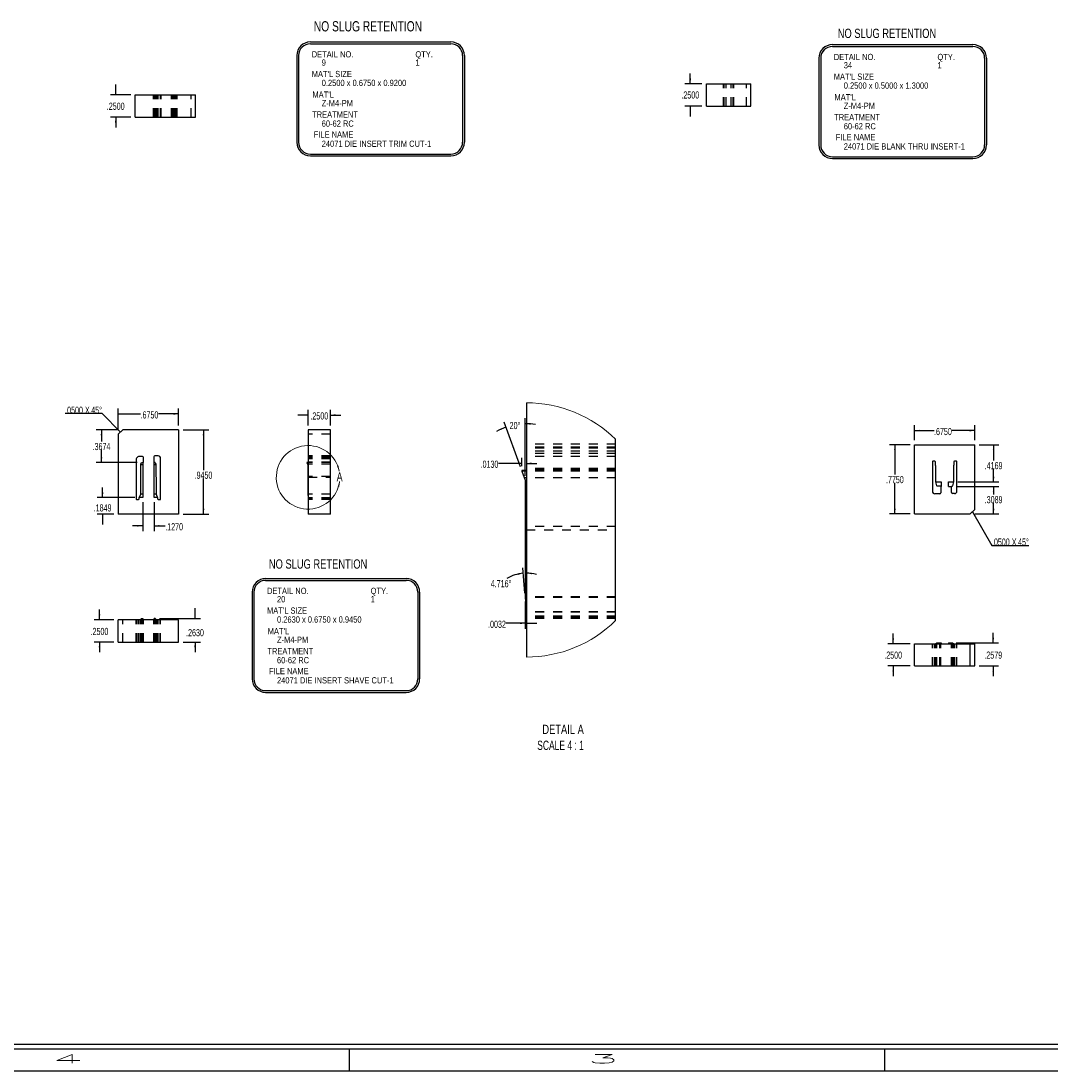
# Model space of a CAD drawing. Header units: inches. Extents: x 1880 to 2363, y -453 to -54.
# Tile 795 of 1056: x 2070 to 2082, y -156 to -144. Entities that reach past the tile are written whole.
import ezdxf

# ---------------------------------------------------------------- set-up
doc = ezdxf.new("R2010")
doc.units = ezdxf.units.IN
doc.header["$LTSCALE"] = 0.5
doc.header["$MEASUREMENT"] = 0
doc.linetypes.add('HIDDEN', pattern=[0.225, 0.15, -0.075])
for name, color, linetype in [('SID-M-D', 42, 'Continuous'), ('SID-M-H', 4, 'HIDDEN'), ('SID-M-M', 233, 'Continuous'), ('SID-M-S', 105, 'Continuous')]:
    doc.layers.add(name, color=color, linetype=linetype)
doc.styles.add('R', font='ROMAND.SHX')
doc.styles.add('SLDTEXTSTYLE0', font='TXT', dxfattribs={"width": 0.595745})
doc.styles.add('SLDTEXTSTYLE1', font='TXT', dxfattribs={"width": 0.744681})

# ---------------------------------------------------------------- blocks, each defined once
blk = doc.blocks.new('*U9')
at = {"layer": 'SID-M-S'}
for p, q in [((-34, -0.25), (0, -0.25)), ((-34, -0.3), (0, -0.3)), ((-17, -0.3), (-17, -0.55)), ((-11, -0.3), (-11, -0.55)), ((-34, -0.55), (0, -0.55))]:
    blk.add_line(p, q, dxfattribs=at)
at = {"layer": 'SID-M-D', "style": 'R', "width": 4}
for s, p in [('4', (-20.327, -0.464)), ('3', (-14.327, -0.464))]:
    blk.add_text(s, height=0.1, dxfattribs=at).set_placement(p)

msp = doc.modelspace()

# ---------------------------------------------------------------- linework, layer by layer
at = {"color": 7, "linetype": 'Continuous', "lineweight": 18}
for centre, radius, start, end in [((2075.93394, -149.93789), 1.42509, 45.435823, 90.000004), ((2073.48795, -149.34893), 0.35627, 11.234366, 352.751213), ((2075.93394, -149.93789), 1.42509, 269.999997, 314.56417)]:
    msp.add_arc(centre, radius, start, end, dxfattribs=at)
for points in [[(2073.83739, -149.27952), (2073.82968, -149.2193), (2073.81194, -149.22441)], [(2073.84137, -149.39388), (2073.81981, -149.45063), (2073.83786, -149.45449)]]:
    msp.add_solid(points, dxfattribs=at)
at = {"layer": 'SID-M-D'}
for p, q in [((2077.77064, -144.938), (2077.77064, -144.82261)), ((2071.33261, -145.06242), (2071.33261, -144.94704)), ((2077.90063, -144.938), (2077.71064, -144.938)), ((2071.5012, -145.06242), (2071.27261, -145.06242)), ((2077.90063, -145.188), (2077.71064, -145.188)), ((2077.77064, -145.188), (2077.77064, -145.30338)), ((2071.5012, -145.31242), (2071.27261, -145.31242)), ((2071.33261, -145.31242), (2071.33261, -145.42781)), ((2071.36155, -148.81636), (2071.36155, -148.57883)), ((2072.03655, -148.76636), (2072.03655, -148.57883)), ((2073.48795, -148.76636), (2073.48795, -148.59051)), ((2073.73795, -148.76636), (2073.73795, -148.59051)), ((2071.17913, -148.63394), (2070.76588, -148.63394)), ((2071.38655, -148.84136), (2071.17913, -148.63394)), ((2071.36155, -148.63883), (2071.61101, -148.63883)), ((2072.03655, -148.63883), (2071.81051, -148.63883)), ((2073.48795, -148.65051), (2073.37256, -148.65051)), ((2073.73795, -148.65051), (2073.85333, -148.65051)), ((2075.8664, -149.23135), (2075.68372, -148.72944)), ((2075.92095, -149.3312), (2075.92095, -148.68761)), ((2071.36155, -148.81636), (2071.11318, -148.81636)), ((2071.17318, -148.81636), (2071.17318, -148.9455)), ((2072.08655, -148.81636), (2072.37625, -148.81636)), ((2072.31625, -148.81636), (2072.31625, -149.26719)), ((2080.28296, -148.93414), (2080.28296, -148.76536)), ((2080.28296, -148.82536), (2080.50175, -148.82536)), ((2080.95796, -148.82536), (2080.70125, -148.82536)), ((2080.95796, -148.93414), (2080.95796, -148.76536)), ((2071.17318, -149.18372), (2071.17318, -149.04075)), ((2080.23296, -148.98414), (2080.00308, -148.98414)), ((2080.06308, -148.98414), (2080.06308, -149.31629)), ((2081.00796, -148.98414), (2081.22922, -148.98414)), ((2081.16922, -148.98414), (2081.16922, -149.15963)), ((2071.57242, -149.18372), (2071.11318, -149.18372)), ((2075.88194, -149.19194), (2075.62033, -149.19194)), ((2075.88194, -149.22403), (2075.88194, -149.13194)), ((2075.93394, -149.19194), (2076.04932, -149.19194)), ((2081.16922, -149.40107), (2081.16922, -149.25488)), ((2072.31625, -149.76136), (2072.31625, -149.36244)), ((2080.06308, -149.75914), (2080.06308, -149.41154)), ((2080.76883, -149.40107), (2081.22922, -149.40107)), ((2071.18577, -149.57642), (2071.18577, -149.46103)), ((2080.74946, -149.45028), (2081.22922, -149.45028)), ((2081.16922, -149.45028), (2081.16922, -149.54104)), ((2071.54661, -149.57642), (2071.12577, -149.57642)), ((2071.63555, -149.62642), (2071.63555, -149.9524)), ((2071.76255, -149.62642), (2071.76255, -149.9524)), ((2081.16922, -149.75914), (2081.16922, -149.63629)), ((2071.31155, -149.76136), (2071.12577, -149.76136)), ((2071.18577, -149.76136), (2071.18577, -149.87674)), ((2072.08655, -149.76136), (2072.37625, -149.76136)), ((2080.23296, -149.75914), (2080.00308, -149.75914)), ((2080.93296, -149.73414), (2081.15085, -150.11152)), ((2080.95796, -149.75914), (2081.22922, -149.75914)), ((2071.63555, -149.8924), (2071.52017, -149.8924)), ((2071.76255, -149.8924), (2071.88742, -149.8924)), ((2081.15085, -150.11152), (2081.5641, -150.11152)), ((2075.91728, -150.64592), (2075.89402, -150.36395)), ((2071.15089, -150.94447), (2071.15089, -150.82909)), ((2072.2212, -150.93147), (2072.2212, -150.81609)), ((2075.92095, -150.74036), (2075.92095, -151.045)), ((2071.31155, -150.94447), (2071.09089, -150.94447)), ((2071.82312, -150.93147), (2072.2812, -150.93147)), ((2075.92095, -150.985), (2075.70451, -150.985)), ((2075.93394, -150.985), (2076.04932, -150.985)), ((2081.16546, -151.20529), (2081.16546, -151.0899)), ((2071.31155, -151.19447), (2071.09089, -151.19447)), ((2071.15089, -151.19447), (2071.15089, -151.30986)), ((2072.08655, -151.19447), (2072.2812, -151.19447)), ((2072.2212, -151.19447), (2072.2212, -151.30986)), ((2080.0443, -151.21316), (2080.0443, -151.09778)), ((2080.74946, -151.20529), (2081.22546, -151.20529)), ((2080.23296, -151.21316), (2079.9843, -151.21316)), ((2080.23296, -151.46316), (2079.9843, -151.46316)), ((2080.0443, -151.46316), (2080.0443, -151.57855)), ((2081.00796, -151.46316), (2081.22546, -151.46316)), ((2081.16546, -151.46316), (2081.16546, -151.57855))]:
    msp.add_line(p, q, dxfattribs=at)
for centre, radius, start, end in [((2075.92095, -149.3812), 0.63359, 110, 120.397302), ((2075.92095, -149.3812), 0.63359, 79.602698, 90), ((2075.93394, -150.84784), 0.42553, 94.716221, 120.895309), ((2075.93394, -150.84784), 0.42553, 74.585383, 90)]:
    msp.add_arc(centre, radius, start, end, dxfattribs=at)
for points in [[(2077.77064, -144.938), (2077.77987, -144.878), (2077.76141, -144.878)], [(2071.33261, -145.06242), (2071.34184, -145.00242), (2071.32337, -145.00242)], [(2077.77064, -145.188), (2077.76141, -145.248), (2077.77987, -145.248)], [(2071.33261, -145.31242), (2071.32337, -145.37242), (2071.34184, -145.37242)], [(2071.36155, -148.63883), (2071.42155, -148.64806), (2071.42155, -148.62959)], [(2072.03655, -148.63883), (2071.97655, -148.62959), (2071.97655, -148.64806)], [(2073.48795, -148.65051), (2073.42795, -148.64128), (2073.42795, -148.65974)], [(2073.73795, -148.65051), (2073.79795, -148.65974), (2073.79795, -148.64128)], [(2071.17318, -148.81636), (2071.16395, -148.87636), (2071.18241, -148.87636)], [(2071.38655, -148.84136), (2071.35065, -148.7924), (2071.3376, -148.80546)], [(2072.31625, -148.81636), (2072.30702, -148.87636), (2072.32548, -148.87636)], [(2075.70424, -148.78582), (2075.64533, -148.80047), (2075.65246, -148.8175)], [(2075.92095, -148.74761), (2075.98044, -148.75966), (2075.98131, -148.74122)], [(2080.28296, -148.82536), (2080.34296, -148.8346), (2080.34296, -148.81613)], [(2080.95796, -148.82536), (2080.89796, -148.81613), (2080.89796, -148.8346)], [(2080.06308, -148.98414), (2080.05385, -149.04414), (2080.07231, -149.04414)], [(2081.16922, -148.98414), (2081.15999, -149.04414), (2081.17845, -149.04414)], [(2071.17318, -149.18372), (2071.18241, -149.12372), (2071.16395, -149.12372)], [(2075.88194, -149.19194), (2075.82194, -149.18271), (2075.82194, -149.20117)], [(2075.93394, -149.19194), (2075.99394, -149.20117), (2075.99394, -149.18271)], [(2081.16922, -149.40107), (2081.17845, -149.34107), (2081.15999, -149.34107)], [(2071.18577, -149.57642), (2071.195, -149.51642), (2071.17654, -149.51642)], [(2081.16922, -149.45028), (2081.15999, -149.51028), (2081.17845, -149.51028)], [(2071.18577, -149.76136), (2071.17654, -149.82136), (2071.195, -149.82136)], [(2072.31625, -149.76136), (2072.32548, -149.70136), (2072.30702, -149.70136)], [(2080.06308, -149.75914), (2080.07231, -149.69914), (2080.05385, -149.69914)], [(2080.93296, -149.73414), (2080.95497, -149.79072), (2080.97096, -149.78149)], [(2081.16922, -149.75914), (2081.17845, -149.69914), (2081.15999, -149.69914)], [(2071.63555, -149.8924), (2071.57555, -149.88317), (2071.57555, -149.90163)], [(2071.76255, -149.8924), (2071.82255, -149.90163), (2071.82255, -149.88317)], [(2075.89895, -150.42375), (2075.83824, -150.42373), (2075.84105, -150.44198)], [(2075.93394, -150.42231), (2075.99315, -150.43571), (2075.99444, -150.4173)], [(2071.15089, -150.94447), (2071.16012, -150.88447), (2071.14166, -150.88447)], [(2072.2212, -150.93147), (2072.23043, -150.87147), (2072.21197, -150.87147)], [(2075.92095, -150.985), (2075.86095, -150.97577), (2075.86095, -150.99423)], [(2075.93394, -150.985), (2075.99394, -150.99423), (2075.99394, -150.97577)], [(2071.15089, -151.19447), (2071.14166, -151.25447), (2071.16012, -151.25447)], [(2072.2212, -151.19447), (2072.21197, -151.25447), (2072.23043, -151.25447)], [(2080.0443, -151.21316), (2080.05353, -151.15316), (2080.03506, -151.15316)], [(2081.16546, -151.20529), (2081.17469, -151.14529), (2081.15623, -151.14529)], [(2080.0443, -151.46316), (2080.03506, -151.52316), (2080.05353, -151.52316)], [(2081.16546, -151.46316), (2081.15623, -151.52316), (2081.17469, -151.52316)]]:
    msp.add_solid(points, dxfattribs=at)
at = {"layer": 'SID-M-H'}
for p, q in [((2078.14141, -145.188), (2078.14141, -144.938)), ((2078.14641, -145.188), (2078.14641, -144.938)), ((2078.15141, -145.188), (2078.15141, -144.938)), ((2078.17141, -145.188), (2078.17141, -144.938)), ((2078.22984, -145.188), (2078.22984, -144.938)), ((2078.24984, -145.188), (2078.24984, -144.938)), ((2078.25484, -145.188), (2078.25484, -144.938)), ((2078.25984, -145.188), (2078.25984, -144.938)), ((2078.40063, -145.188), (2078.40063, -144.938)), ((2071.75703, -145.31242), (2071.75703, -145.06242)), ((2071.7642, -145.31242), (2071.7642, -145.06242)), ((2071.76995, -145.31242), (2071.76995, -145.06242)), ((2071.77653, -145.31242), (2071.77653, -145.06242)), ((2071.7842, -145.31242), (2071.7842, -145.06242)), ((2071.79578, -145.31242), (2071.79578, -145.06242)), ((2071.79637, -145.31242), (2071.79637, -145.06242)), ((2071.79654, -145.31242), (2071.79654, -145.06242)), ((2071.80514, -145.31242), (2071.80514, -145.06242)), ((2071.8078, -145.31242), (2071.8078, -145.06242)), ((2071.8342, -145.31242), (2071.8342, -145.06242)), ((2071.84137, -145.31242), (2071.84137, -145.06242)), ((2071.95803, -145.31242), (2071.95803, -145.06242)), ((2071.96143, -145.31242), (2071.96143, -145.06242)), ((2071.9632, -145.31242), (2071.9632, -145.06242)), ((2071.97057, -145.31242), (2071.97057, -145.06242)), ((2071.97226, -145.31242), (2071.97226, -145.06242)), ((2071.98086, -145.31242), (2071.98086, -145.06242)), ((2071.98103, -145.31242), (2071.98103, -145.06242)), ((2071.98162, -145.31242), (2071.98162, -145.06242)), ((2071.9932, -145.31242), (2071.9932, -145.06242)), ((2072.00086, -145.31242), (2072.00086, -145.06242)), ((2072.00745, -145.31242), (2072.00745, -145.06242)), ((2072.0132, -145.31242), (2072.0132, -145.06242)), ((2072.02037, -145.31242), (2072.02037, -145.06242)), ((2072.1762, -145.31242), (2072.1762, -145.06242)), ((2073.73795, -148.86636), (2073.48795, -148.86636)), ((2076.93394, -148.97898), (2075.93394, -148.97898)), ((2076.93394, -149.01098), (2075.93394, -149.01098)), ((2076.93394, -149.02298), (2075.93394, -149.02298)), ((2076.93394, -149.05498), (2075.93394, -149.05498)), ((2076.93394, -149.08298), (2075.93394, -149.08298)), ((2073.73795, -149.18372), (2073.47522, -149.18372)), ((2073.73795, -149.1092), (2073.48795, -149.1092)), ((2073.73795, -149.1172), (2073.48795, -149.1172)), ((2073.73795, -149.1202), (2073.48795, -149.1202)), ((2073.73795, -149.1282), (2073.48795, -149.1282)), ((2073.73795, -149.1352), (2073.48795, -149.1352)), ((2073.73795, -149.1432), (2073.48795, -149.1432)), ((2073.73795, -149.17721), (2073.48795, -149.17721)), ((2073.73795, -149.17972), (2073.48795, -149.17972)), ((2073.73795, -149.18115), (2073.48795, -149.18115)), ((2073.73795, -149.18316), (2073.48795, -149.18316)), ((2073.73795, -149.18404), (2073.48795, -149.18404)), ((2073.73795, -149.20306), (2073.48795, -149.20306)), ((2076.93394, -149.11498), (2075.93394, -149.11498)), ((2076.93394, -149.27704), (2075.88303, -149.27704)), ((2076.93394, -149.25103), (2075.93394, -149.25103)), ((2076.93394, -149.26104), (2075.93394, -149.26104)), ((2076.93394, -149.26679), (2075.93394, -149.26679)), ((2076.93394, -149.27482), (2075.93394, -149.27482)), ((2076.93394, -149.27834), (2075.93394, -149.27834)), ((2073.73795, -149.33978), (2073.48795, -149.33978)), ((2073.48795, -149.34829), (2073.73795, -149.34829)), ((2076.93394, -149.35443), (2075.93394, -149.35443)), ((2073.73795, -149.53601), (2073.4847, -149.53601)), ((2073.73795, -149.53839), (2073.48481, -149.53839)), ((2073.73795, -149.57818), (2073.48795, -149.57818)), ((2073.73795, -149.57976), (2073.48795, -149.57976)), ((2073.73795, -149.5911), (2073.48795, -149.5911)), ((2073.73795, -149.5931), (2073.48795, -149.5931)), ((2073.73795, -149.5971), (2073.48795, -149.5971)), ((2076.93394, -149.9013), (2075.93394, -149.9013)), ((2075.93394, -149.93533), (2076.93394, -149.93533)), ((2076.93394, -150.68622), (2075.92095, -150.68622)), ((2076.93394, -150.69575), (2075.92139, -150.69575)), ((2076.93394, -150.85488), (2075.93394, -150.85488)), ((2071.41155, -151.19447), (2071.41155, -150.94447)), ((2071.56355, -151.19447), (2071.56355, -150.94447)), ((2071.56755, -151.19447), (2071.56755, -150.94447)), ((2071.58952, -151.19447), (2071.58952, -150.94447)), ((2071.58955, -151.19447), (2071.58955, -150.94447)), ((2071.59552, -151.19447), (2071.59552, -150.94447)), ((2071.59585, -151.19447), (2071.59585, -150.94447)), ((2071.61306, -151.19447), (2071.61306, -150.94134)), ((2071.61355, -151.19447), (2071.61355, -150.94122)), ((2071.61505, -151.19447), (2071.61505, -150.94122)), ((2071.62197, -151.19447), (2071.62197, -150.93186)), ((2071.62242, -151.19447), (2071.62242, -150.93175)), ((2071.63305, -151.19447), (2071.63305, -150.94447)), ((2071.64005, -151.19447), (2071.64005, -150.94447)), ((2071.64405, -151.19447), (2071.64405, -150.94447)), ((2071.75955, -151.19447), (2071.75955, -150.94447)), ((2071.76286, -151.19447), (2071.76286, -150.94447)), ((2071.77055, -151.19447), (2071.77055, -150.94447)), ((2071.77312, -150.94447), (2071.77312, -150.93147)), ((2071.77424, -151.19447), (2071.77424, -150.93154)), ((2071.77613, -151.19447), (2071.77613, -150.93186)), ((2071.78305, -151.19447), (2071.78305, -150.94122)), ((2071.78455, -151.19447), (2071.78455, -150.94122)), ((2071.78504, -151.19447), (2071.78504, -150.94134)), ((2071.80225, -151.19447), (2071.80225, -150.94447)), ((2071.80258, -151.19447), (2071.80258, -150.94447)), ((2071.80855, -151.19447), (2071.80855, -150.94447)), ((2071.80858, -151.19447), (2071.80858, -150.94447)), ((2071.83055, -151.19447), (2071.83055, -150.94447)), ((2071.83455, -151.19447), (2071.83455, -150.94447)), ((2076.93394, -150.86123), (2075.93394, -150.86123)), ((2076.93394, -150.90658), (2075.93394, -150.90658)), ((2076.93394, -150.91458), (2075.93394, -150.91458)), ((2076.93394, -150.93058), (2075.93394, -150.93058)), ((2080.48329, -151.46316), (2080.48329, -151.21316)), ((2080.48846, -151.46316), (2080.48846, -151.21316)), ((2080.51046, -151.46316), (2080.51046, -151.21316)), ((2080.51094, -151.46316), (2080.51094, -151.21316)), ((2080.51811, -151.46316), (2080.51811, -151.21316)), ((2080.51994, -151.46316), (2080.51994, -151.21316)), ((2080.52204, -151.46316), (2080.52204, -151.21316)), ((2080.53196, -151.46316), (2080.53196, -151.21316)), ((2080.53472, -151.46316), (2080.53472, -151.21316)), ((2080.56546, -151.46316), (2080.56546, -151.21316)), ((2080.57246, -151.46316), (2080.57246, -151.21316)), ((2080.57763, -151.46316), (2080.57763, -151.21316)), ((2080.69829, -151.46316), (2080.69829, -151.21316)), ((2080.70301, -151.46316), (2080.70301, -151.21316)), ((2080.70646, -151.46316), (2080.70646, -151.21316)), ((2080.70897, -151.46316), (2080.70897, -151.21316)), ((2080.71046, -151.46316), (2080.71046, -151.21316)), ((2080.71889, -151.46316), (2080.71889, -151.21316)), ((2080.72099, -151.46316), (2080.72099, -151.21316)), ((2080.72282, -151.46316), (2080.72282, -151.21316)), ((2080.72999, -151.46316), (2080.72999, -151.21316)), ((2080.73046, -151.46316), (2080.73046, -151.21316)), ((2080.75246, -151.46316), (2080.75246, -151.21316)), ((2080.75763, -151.46316), (2080.75763, -151.21316))]:
    msp.add_line(p, q, dxfattribs=at)
at = {"layer": 'SID-M-M'}
for p, q in [((2073.51346, -144.46995), (2075.08795, -144.46995)), ((2073.51346, -144.48995), (2075.08795, -144.48995)), ((2079.36301, -144.49984), (2080.9375, -144.49984)), ((2079.36301, -144.51984), (2080.9375, -144.51984)), ((2073.36221, -144.6212), (2073.36221, -145.59409)), ((2073.38221, -144.6212), (2073.38221, -145.59409)), ((2075.2192, -144.6212), (2075.2192, -145.59409)), ((2075.2392, -144.6212), (2075.2392, -145.59409)), ((2079.21176, -144.65109), (2079.21176, -145.62398)), ((2079.23176, -144.65109), (2079.23176, -145.62398)), ((2081.06875, -144.65109), (2081.06875, -145.62398)), ((2081.08875, -144.65109), (2081.08875, -145.62398)), ((2073.51346, -145.72534), (2075.08795, -145.72534)), ((2073.51346, -145.74534), (2075.08795, -145.74534)), ((2079.36301, -145.75523), (2080.9375, -145.75523)), ((2079.36301, -145.77523), (2080.9375, -145.77523)), ((2073.01241, -150.48344), (2074.58689, -150.48344)), ((2073.01241, -150.50344), (2074.58689, -150.50344)), ((2072.86116, -150.63469), (2072.86116, -151.60758)), ((2072.88116, -150.63469), (2072.88116, -151.60758)), ((2074.71814, -150.63469), (2074.71814, -151.60758)), ((2074.73814, -150.63469), (2074.73814, -151.60758)), ((2073.01241, -151.73883), (2074.58689, -151.73883)), ((2073.01241, -151.75883), (2074.58689, -151.75883))]:
    msp.add_line(p, q, dxfattribs=at)
for centre, radius, start, end in [((2073.51346, -144.6212), 0.15125, 90, 180), ((2073.51346, -144.6212), 0.13125, 90, 180), ((2075.08795, -144.6212), 0.15125, 0, 90), ((2075.08795, -144.6212), 0.13125, 0, 90), ((2079.36301, -144.65109), 0.15125, 90, 180), ((2080.9375, -144.65109), 0.15125, 0, 90), ((2079.36301, -144.65109), 0.13125, 90, 180), ((2080.9375, -144.65109), 0.13125, 0, 90), ((2073.51346, -145.59409), 0.15125, 180, 270), ((2073.51346, -145.59409), 0.13125, 180, 270), ((2075.08795, -145.59409), 0.13125, 270, 0), ((2075.08795, -145.59409), 0.15125, 270, 0), ((2079.36301, -145.62398), 0.15125, 180, 270), ((2079.36301, -145.62398), 0.13125, 180, 270), ((2080.9375, -145.62398), 0.13125, 270, 0), ((2080.9375, -145.62398), 0.15125, 270, 0), ((2073.01241, -150.63469), 0.15125, 90, 180), ((2073.01241, -150.63469), 0.13125, 90, 180), ((2074.58689, -150.63469), 0.15125, 0, 90), ((2074.58689, -150.63469), 0.13125, 0, 90), ((2073.01241, -151.60758), 0.15125, 180, 270), ((2073.01241, -151.60758), 0.13125, 180, 270), ((2074.58689, -151.60758), 0.13125, 270, 0), ((2074.58689, -151.60758), 0.15125, 270, 0)]:
    msp.add_arc(centre, radius, start, end, dxfattribs=at)
at = {"layer": 'SID-M-S'}
for p, q in [((2077.95063, -144.938), (2078.45063, -144.938)), ((2077.95063, -145.188), (2077.95063, -144.938)), ((2078.45063, -145.188), (2078.45063, -144.938)), ((2071.5512, -145.31242), (2071.5512, -145.06242)), ((2071.5512, -145.06242), (2072.2262, -145.06242)), ((2072.2262, -145.31242), (2072.2262, -145.06242)), ((2077.95063, -145.188), (2078.45063, -145.188)), ((2071.5512, -145.31242), (2072.2262, -145.31242)), ((2075.93394, -148.51279), (2075.93394, -151.36298)), ((2071.41155, -148.81636), (2071.36155, -148.86636)), ((2072.03655, -148.81636), (2071.41155, -148.81636)), ((2072.03655, -148.81636), (2072.03655, -149.76136)), ((2073.48795, -148.81636), (2073.48795, -149.76136)), ((2073.73795, -148.81636), (2073.48795, -148.81636)), ((2073.73795, -149.76136), (2073.73795, -148.81636)), ((2071.36155, -148.86636), (2071.36155, -149.76136)), ((2076.93394, -150.95322), (2076.93394, -148.92256)), ((2080.28296, -148.98414), (2080.95796, -148.98414)), ((2080.28296, -149.75914), (2080.28296, -148.98414)), ((2080.95796, -149.70914), (2080.95796, -148.98414)), ((2071.56355, -149.1432), (2071.56355, -149.5931)), ((2071.63305, -149.1172), (2071.58955, -149.1172)), ((2071.61505, -149.20306), (2071.62197, -149.18404)), ((2071.61505, -149.33978), (2071.61505, -149.20306)), ((2071.62242, -149.18372), (2071.64005, -149.18372)), ((2071.63555, -149.18372), (2071.63555, -149.57642)), ((2071.64405, -149.17972), (2071.64405, -149.1282)), ((2071.75955, -149.1202), (2071.75955, -149.17721)), ((2071.77312, -149.18296), (2071.76255, -149.18296)), ((2071.76255, -149.57642), (2071.76255, -149.18296)), ((2071.76286, -149.18115), (2071.77424, -149.18316)), ((2071.80855, -149.1092), (2071.77055, -149.1092)), ((2071.77613, -149.18404), (2071.78305, -149.20306)), ((2071.78305, -149.20306), (2071.78305, -149.33978)), ((2071.83455, -149.5931), (2071.83455, -149.1352)), ((2073.47495, -149.18296), (2073.4847, -149.20976)), ((2073.48795, -149.18296), (2073.47495, -149.18296)), ((2073.48795, -149.18316), (2073.47502, -149.18316)), ((2073.48795, -149.18404), (2073.47534, -149.18404)), ((2073.48795, -149.20306), (2073.48226, -149.20306)), ((2080.48329, -149.17376), (2080.48329, -149.50576)), ((2080.51094, -149.16859), (2080.48846, -149.16859)), ((2080.51811, -149.21317), (2080.51811, -149.17576)), ((2080.72282, -149.17576), (2080.72282, -149.21317)), ((2080.75246, -149.16859), (2080.72999, -149.16859)), ((2080.75763, -149.50376), (2080.75763, -149.17376)), ((2071.63555, -149.20976), (2071.61505, -149.20976)), ((2071.78305, -149.20976), (2071.76255, -149.20976)), ((2073.4847, -149.20976), (2073.4847, -149.53705)), ((2075.93394, -149.27403), (2075.88194, -149.27403)), ((2075.88194, -149.27403), (2075.88223, -149.27482)), ((2075.93394, -149.27482), (2075.88223, -149.27482)), ((2075.88223, -149.27482), (2075.88249, -149.27555)), ((2075.88249, -149.27555), (2075.88292, -149.27673)), ((2075.88292, -149.27673), (2075.88351, -149.27834)), ((2075.88351, -149.27834), (2075.92095, -149.3812)), ((2075.93394, -149.27834), (2075.88351, -149.27834)), ((2080.51994, -149.215), (2080.51811, -149.21317)), ((2080.52204, -149.40084), (2080.52204, -149.22007)), ((2080.71889, -149.22007), (2080.71889, -149.40084)), ((2080.72282, -149.21317), (2080.72099, -149.215)), ((2071.61355, -149.34829), (2071.61505, -149.33978)), ((2071.61355, -149.53601), (2071.61355, -149.34829)), ((2071.78305, -149.33978), (2071.78455, -149.34829)), ((2071.78455, -149.34829), (2071.78455, -149.53601)), ((2073.48795, -149.33978), (2073.4847, -149.33978)), ((2073.4847, -149.34829), (2073.48795, -149.34829)), ((2075.93394, -149.35443), (2075.9112, -149.35443)), ((2075.92095, -149.3812), (2075.92095, -150.69036)), ((2080.53196, -149.44589), (2080.52204, -149.40084)), ((2080.5221, -149.40107), (2080.58046, -149.40107)), ((2080.58046, -149.40107), (2080.58046, -149.45028)), ((2080.66546, -149.40107), (2080.71883, -149.40107)), ((2080.66546, -149.45028), (2080.66546, -149.40107)), ((2080.71889, -149.40084), (2080.70897, -149.44589)), ((2071.59585, -149.57818), (2071.61306, -149.53839)), ((2071.63555, -149.53705), (2071.61346, -149.53705)), ((2071.78464, -149.53705), (2071.76255, -149.53705)), ((2071.78504, -149.53839), (2071.80225, -149.57818)), ((2073.48795, -149.53601), (2073.4847, -149.53601)), ((2073.4847, -149.53705), (2073.48795, -149.57642)), ((2073.48795, -149.53839), (2073.48481, -149.53839)), ((2080.56546, -149.53293), (2080.51046, -149.53293)), ((2080.57246, -149.44811), (2080.53472, -149.44811)), ((2080.57668, -149.45028), (2080.58046, -149.45028)), ((2080.57763, -149.45328), (2080.57763, -149.52076)), ((2080.66546, -149.45028), (2080.69946, -149.45028)), ((2080.69829, -149.51876), (2080.69829, -149.45356)), ((2080.70646, -149.4481), (2080.70301, -149.4484)), ((2080.73046, -149.53093), (2080.71046, -149.53093)), ((2071.56755, -149.5971), (2071.58952, -149.5971)), ((2071.59552, -149.5911), (2071.59552, -149.57976)), ((2071.63555, -149.57642), (2071.59661, -149.57642)), ((2071.80149, -149.57642), (2071.76255, -149.57642)), ((2071.80258, -149.57976), (2071.80258, -149.5911)), ((2071.80858, -149.5971), (2071.83055, -149.5971)), ((2072.03655, -149.76136), (2071.36155, -149.76136)), ((2073.73795, -149.76136), (2073.48795, -149.76136)), ((2080.28296, -149.75914), (2080.90796, -149.75914)), ((2080.90796, -149.75914), (2080.95796, -149.70914)), ((2075.93394, -149.9013), (2075.92095, -149.9013)), ((2075.92095, -149.93533), (2075.93394, -149.93533)), ((2075.93394, -150.68622), (2075.92095, -150.68622)), ((2075.92095, -150.69036), (2075.9211, -150.69219)), ((2075.9211, -150.69219), (2075.92125, -150.69399)), ((2075.92125, -150.69399), (2075.92139, -150.69575)), ((2075.92139, -150.69575), (2075.93394, -150.84784)), ((2075.93394, -150.69575), (2075.92139, -150.69575)), ((2071.36155, -151.19447), (2071.36155, -150.94447)), ((2072.03655, -150.94447), (2071.36155, -150.94447)), ((2071.59661, -150.94447), (2071.61306, -150.94134)), ((2071.63555, -150.94122), (2071.61346, -150.94122)), ((2071.61505, -150.93879), (2071.62197, -150.93186)), ((2071.61505, -150.94122), (2071.61505, -150.93879)), ((2071.62242, -150.93175), (2071.63555, -150.93175)), ((2071.63555, -150.93175), (2071.63555, -150.94447)), ((2071.76255, -150.94447), (2071.76255, -150.93147)), ((2071.77312, -150.93147), (2071.76255, -150.93147)), ((2071.78464, -150.94122), (2071.76255, -150.94122)), ((2071.77312, -150.93147), (2071.77424, -150.93154)), ((2071.77613, -150.93186), (2071.78305, -150.93879)), ((2071.78305, -150.93879), (2071.78305, -150.94122)), ((2071.78504, -150.94134), (2071.80149, -150.94447)), ((2072.03655, -151.19447), (2072.03655, -150.94447)), ((2071.36155, -151.19447), (2072.03655, -151.19447)), ((2080.53196, -151.20599), (2080.5221, -151.21316)), ((2080.53196, -151.21316), (2080.53196, -151.20599)), ((2080.57246, -151.20564), (2080.53472, -151.20564)), ((2080.53472, -151.21316), (2080.53472, -151.20564)), ((2080.57246, -151.21316), (2080.57246, -151.20564)), ((2080.57668, -151.21316), (2080.57668, -151.20529)), ((2080.57668, -151.20529), (2080.58046, -151.20529)), ((2080.58046, -151.20529), (2080.58046, -151.21316)), ((2080.66546, -151.20529), (2080.66546, -151.21316)), ((2080.66546, -151.20529), (2080.69946, -151.20529)), ((2080.69946, -151.21316), (2080.69946, -151.20529)), ((2080.70646, -151.20564), (2080.70301, -151.20559)), ((2080.70301, -151.21316), (2080.70301, -151.20559)), ((2080.70646, -151.21316), (2080.70646, -151.20564)), ((2080.71883, -151.21316), (2080.70897, -151.20599)), ((2080.70897, -151.21316), (2080.70897, -151.20599)), ((2080.28296, -151.21316), (2080.95796, -151.21316)), ((2080.28296, -151.46316), (2080.28296, -151.21316)), ((2080.90796, -151.46316), (2080.90796, -151.21316)), ((2080.95796, -151.46316), (2080.95796, -151.21316)), ((2080.28296, -151.46316), (2080.95796, -151.46316))]:
    msp.add_line(p, q, dxfattribs=at)
for centre, radius, start, end in [((2071.58955, -149.1432), 0.026, 90, 180), ((2071.62455, -149.1871), 0.004, 122.171654, 130.086068), ((2071.63305, -149.1282), 0.011, 0, 90), ((2071.64005, -149.17972), 0.004, 270, 0), ((2071.77055, -149.1202), 0.011, 90, 180), ((2071.76355, -149.17721), 0.004, 180, 260), ((2071.77355, -149.1871), 0.004, 49.913932, 80), ((2071.80855, -149.1352), 0.026, 0, 90), ((2080.48846, -149.17376), 0.00517, 90, 180), ((2080.51094, -149.17576), 0.00717, 0, 90), ((2080.72999, -149.17576), 0.00717, 90, 180), ((2080.75246, -149.17376), 0.00517, 0, 90), ((2080.51487, -149.22007), 0.00717, 0, 45), ((2080.72606, -149.22007), 0.00717, 135, 180), ((2071.60755, -149.53601), 0.006, 336.611518, 0), ((2071.79055, -149.53601), 0.006, 180, 203.388482), ((2080.51046, -149.50576), 0.02717, 180, 270), ((2080.53472, -149.44528), 0.00283, 192.407419, 270), ((2080.56546, -149.52076), 0.01217, 270, 0), ((2080.57246, -149.45328), 0.00517, 0, 90), ((2080.70346, -149.45356), 0.00517, 95, 180), ((2080.71046, -149.51876), 0.01217, 180, 270), ((2080.70621, -149.44528), 0.00283, 275, 347.592581), ((2080.73046, -149.50376), 0.02717, 270, 0), ((2071.56755, -149.5931), 0.004, 180, 270), ((2071.58952, -149.5911), 0.006, 270, 0), ((2071.59952, -149.57976), 0.004, 156.611518, 180), ((2071.79858, -149.57976), 0.004, 0, 23.388482), ((2071.80858, -149.5911), 0.006, 180, 270), ((2071.83055, -149.5931), 0.004, 270, 0)]:
    msp.add_arc(centre, radius, start, end, dxfattribs=at)
for centre, major_axis, ratio, start_param, end_param in [((2071.60755, -150.94114), (0.006, 0), 0.0825, 5.87497928, 6.10983065), ((2071.62455, -150.93298), (0.004, 0), 0.36397023, 2.13229762, 2.2704302), ((2071.77355, -150.93298), (0.004, 0), 0.36397023, 0.87116245, 1.3962634), ((2071.79055, -150.94114), (0.006, 0), 0.0825, 3.31494731, 3.54979868), ((2080.53472, -151.20609), (0.00283, 0), 0.16, 1.57079633, 2.92504235), ((2080.57246, -151.20481), (0.00517, 0), 0.16, 4.71238898, 5.66413047), ((2080.70346, -151.20477), (0.00517, 0), 0.16, 3.82651769, 4.62512252), ((2080.70621, -151.20609), (0.00283, 0), 0.16, 0.2165503, 1.48352986)]:
    msp.add_ellipse(centre, major_axis=major_axis, ratio=ratio, start_param=start_param, end_param=end_param, dxfattribs=at)

# ---------------------------------------------------------------- block references
at = {"layer": 'SID-M-D'}
msp.add_blockref('*U9', (2090.94783, -155.452), dxfattribs=at)

# ---------------------------------------------------------------- texts
at = {"color": 7, "lineweight": 18, "style": 'SLDTEXTSTYLE0', "width": 0.75}
msp.add_text('A', height=0.1, dxfattribs=at).set_placement((2073.80805, -149.39343))
at = {"layer": 'SID-M-D'}
for s, height, style, width, p in [('NO SLUG RETENTION', 0.1145833, 'SLDTEXTSTYLE0', 0.75, (2073.55205, -144.35134)), ('NO SLUG RETENTION', 0.1041667, 'SLDTEXTSTYLE0', 0.75, (2079.42284, -144.42533)), ('DETAIL NO.', 0.07, 'SLDTEXTSTYLE0', 0.75, (2073.52885, -144.6429)), ('QTY.', 0.07, 'SLDTEXTSTYLE0', 0.75, (2074.6903, -144.6429)), ('DETAIL NO.', 0.07, 'SLDTEXTSTYLE0', 0.75, (2079.37841, -144.67279)), ('QTY.', 0.07, 'SLDTEXTSTYLE0', 0.75, (2080.53985, -144.67279)), ('9', 0.07, 'SLDTEXTSTYLE0', 0.75, (2073.64082, -144.73567)), ('1', 0.07, 'SLDTEXTSTYLE0', 0.75, (2074.6903, -144.73567)), ('34', 0.07, 'SLDTEXTSTYLE0', 0.75, (2079.49038, -144.76556)), ('1', 0.07, 'SLDTEXTSTYLE0', 0.75, (2080.53985, -144.76556)), ("MAT'L SIZE", 0.07, 'SLDTEXTSTYLE0', 0.75, (2073.52885, -144.8638)), ("MAT'L SIZE", 0.07, 'SLDTEXTSTYLE0', 0.75, (2079.37841, -144.89369)), ('0.2500 x 0.6750 x 0.9200', 0.07, 'SLDTEXTSTYLE0', 0.75, (2073.64082, -144.96357)), ('0.2500 x 0.5000 x 1.3000', 0.07, 'SLDTEXTSTYLE0', 0.75, (2079.49038, -144.99346)), ("MAT'L", 0.07, 'SLDTEXTSTYLE0', 0.75, (2073.5367, -145.09477)), ("MAT'L", 0.07, 'SLDTEXTSTYLE0', 0.75, (2079.38626, -145.12467)), ('Z-M4-PM', 0.07, 'SLDTEXTSTYLE0', 0.75, (2073.64082, -145.19049)), ('Z-M4-PM', 0.07, 'SLDTEXTSTYLE0', 0.75, (2079.49038, -145.22038)), ('TREATMENT', 0.07, 'SLDTEXTSTYLE0', 0.75, (2073.53342, -145.31801)), ('TREATMENT', 0.07, 'SLDTEXTSTYLE0', 0.75, (2079.38298, -145.3479)), ('60-62 RC', 0.07, 'SLDTEXTSTYLE0', 0.75, (2073.64082, -145.41932)), ('60-62 RC', 0.07, 'SLDTEXTSTYLE0', 0.75, (2079.49038, -145.44921)), ('FILE NAME', 0.07, 'SLDTEXTSTYLE0', 0.75, (2073.55162, -145.54149)), ('FILE NAME', 0.07, 'SLDTEXTSTYLE0', 0.75, (2079.40118, -145.57139)), ('24071 DIE INSERT TRIM CUT-1', 0.07, 'SLDTEXTSTYLE0', 0.75, (2073.64082, -145.64513)), ('24071 DIE BLANK THRU INSERT-1', 0.07, 'SLDTEXTSTYLE0', 0.75, (2079.49038, -145.67503)), ('NO SLUG RETENTION', 0.1041667, 'SLDTEXTSTYLE0', 0.75, (2073.0489, -150.3721)), ('DETAIL NO.', 0.07, 'SLDTEXTSTYLE0', 0.75, (2073.0278, -150.65639)), ('QTY.', 0.07, 'SLDTEXTSTYLE0', 0.75, (2074.18925, -150.65639)), ('20', 0.07, 'SLDTEXTSTYLE0', 0.75, (2073.13977, -150.74916)), ('1', 0.07, 'SLDTEXTSTYLE0', 0.75, (2074.18925, -150.74916)), ("MAT'L SIZE", 0.07, 'SLDTEXTSTYLE0', 0.75, (2073.0278, -150.87729)), ('0.2630 x 0.6750 x 0.9450', 0.07, 'SLDTEXTSTYLE0', 0.75, (2073.13977, -150.97706)), ("MAT'L", 0.07, 'SLDTEXTSTYLE0', 0.75, (2073.03565, -151.10827)), ('Z-M4-PM', 0.07, 'SLDTEXTSTYLE0', 0.75, (2073.13977, -151.20398)), ('TREATMENT', 0.07, 'SLDTEXTSTYLE0', 0.75, (2073.03237, -151.3315)), ('60-62 RC', 0.07, 'SLDTEXTSTYLE0', 0.75, (2073.13977, -151.43281)), ('FILE NAME', 0.07, 'SLDTEXTSTYLE0', 0.75, (2073.05057, -151.55499)), ('24071 DIE INSERT SHAVE CUT-1', 0.07, 'SLDTEXTSTYLE0', 0.75, (2073.13977, -151.65863)), ('DETAIL A', 0.104167, 'SLDTEXTSTYLE0', 0.75, (2076.11304, -152.22553)), ('SCALE 4 : 1', 0.1041667, 'SLDTEXTSTYLE1', 0.681818, (2076.05556, -152.40379))]:
    msp.add_text(s, height=height, dxfattribs=dict(at, style=style, width=width)).set_placement(p)
at = {"layer": 'SID-M-D', "char_height": 0.08, "attachment_point": 1, "style": 'SLDTEXTSTYLE0'}
for s, insert in [('.2500', (2077.67089, -145.02366)), ('.2500', (2071.23286, -145.15029)), ('.0500', (2070.76588, -148.55659)), ('X', (2070.98788, -148.55659)), ('45°', (2071.05846, -148.55659)), ('.6750', (2071.61101, -148.60911)), ('.2500', (2073.51388, -148.62079)), ('20°', (2075.7461, -148.72833)), ('.6750', (2080.50175, -148.79565)), ('.3674', (2071.07343, -148.96341)), ('.0130', (2075.42083, -149.16222)), ('.4169', (2081.06947, -149.17754)), ('.9450', (2072.2165, -149.2851)), ('.7750', (2079.96333, -149.3342)), ('.3089', (2081.06947, -149.55895)), ('.1849', (2071.08602, -149.65139)), ('.1270', (2071.88742, -149.86268)), ('.0500', (2081.15085, -150.03418)), ('45°', (2081.44343, -150.03418)), ('X', (2081.37285, -150.03418)), ('4.716°', (2075.5349, -150.50059)), ('.0032', (2075.50501, -150.95528)), ('.2500', (2071.05114, -151.03578)), ('.2630', (2072.12145, -151.04974)), ('.2500', (2079.94455, -151.30126)), ('.2579', (2081.06571, -151.30126))]:
    msp.add_mtext(s, dxfattribs=dict(at, insert=insert))

doc.saveas('drawing.dxf')
